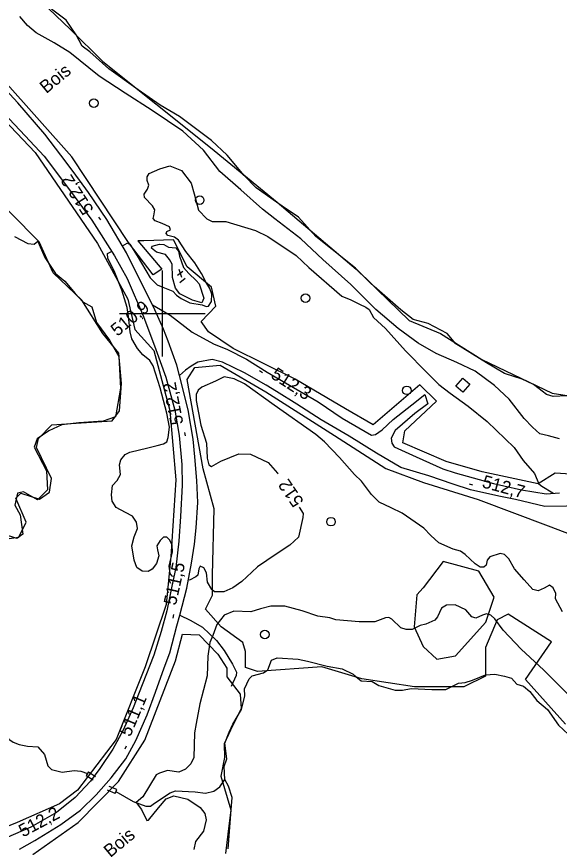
# Model space of a CAD drawing. Extents: x 347059 to 352153, y 6073752 to 6078601.
# Drawn here: x 349449.1 to 349638.7, y 6076313.5 to 6076603.8 of the extents above; entities that cross this region are included whole.
import ezdxf

# ---------------------------------------------------------------- set-up
doc = ezdxf.new("R2010")
doc.units = 0
for name, color, linetype in [('Level 1', 7, 'Continuous'), ('Level 19', 7, 'Continuous'), ('Level 2', 7, 'Continuous'), ('Level 21', 7, 'Continuous'), ('Level 22', 7, 'Continuous'), ('Level 26', 7, 'Continuous'), ('Level 3', 7, 'Continuous'), ('Level 31', 7, 'Continuous'), ('Level 36', 7, 'Continuous'), ('Level 4', 7, 'Continuous'), ('Level 44', 7, 'Continuous'), ('Level 61', 7, 'Continuous')]:
    doc.layers.add(name, color=color, linetype=linetype)

msp = doc.modelspace()

# ---------------------------------------------------------------- linework, layer by layer
at = {"layer": 'Level 1'}
for points in [[(349638.73, 6076456.19), (349634.89, 6076457.28), (349631.88, 6076458.01), (349629.27, 6076460.35), (349626.42, 6076463.32), (349621.1, 6076470.1), (349616.04, 6076474.83), (349609.25, 6076479.94), (349602.92, 6076482.95), (349595.61, 6076486.05), (349589.38, 6076489.66), (349582.34, 6076494.79), (349574.54, 6076501.39), (349565.79, 6076510.12), (349556.09, 6076518.91), (349548.38, 6076526.11), (349539.3, 6076533.07), (349534.94, 6076536.51), (349527.44, 6076543.28), (349520.11, 6076549.67), (349514.34, 6076557.06), (349507.12, 6076563.77), (349496.46, 6076571), (349487.04, 6076577.01), (349477.9, 6076582.95), (349467.71, 6076591.24), (349462.19, 6076594.63), (349455.94, 6076598.09), (349452.85, 6076600.63), (349450.19, 6076603.84)], [(349590.01, 6076391.03), (349587.22, 6076389.61), (349585.2, 6076389.59), (349583.29, 6076390.26), (349580.21, 6076393.25), (349579.11, 6076393.85), (349578, 6076393.74), (349574.26, 6076392.37), (349568.75, 6076392.26), (349560.64, 6076393.06), (349558.51, 6076393.7), (349554.32, 6076394.26), (349548.87, 6076396.19), (349542.8, 6076397.73), (349537.88, 6076397.82), (349534.3, 6076396.88), (349530.87, 6076395.75)], [(349647.95, 6076361.23), (349644.63, 6076363.96), (349633.3, 6076375.44), (349625.37, 6076382.82), (349619.04, 6076389.36), (349616.12, 6076393.33), (349614.72, 6076394.65), (349613.17, 6076395.16), (349611.85, 6076394.67), (349609.54, 6076393.57), (349608.11, 6076394.11), (349606.03, 6076396.52), (349602.26, 6076398.27), (349599.21, 6076398.14), (349597.56, 6076397.14), (349596.12, 6076394.07), (349595.12, 6076392.94), (349591.99, 6076391.54), (349590.01, 6076391.03)], [(349530.87, 6076395.75), (349524.98, 6076396.05), (349521.57, 6076394.64), (349519.01, 6076391.39), (349517.59, 6076387.5), (349516.54, 6076385.05), (349515.85, 6076380.27)], [(349515.85, 6076380.27), (349515.63, 6076373.4), (349513.08, 6076363.62), (349511.87, 6076356.75), (349511.21, 6076353.57), (349510.98, 6076344.89), (349509.96, 6076342.69), (349508.14, 6076340.8), (349505.79, 6076339.83), (349501.78, 6076340.33), (349499.02, 6076339.39), (349497.87, 6076338.88), (349493.18, 6076331.23), (349490.85, 6076329.15), (349492.68, 6076326.8), (349494.58, 6076322.89), (349495.16, 6076323), (349498.64, 6076327.31), (349501.39, 6076330.5), (349503.99, 6076331.54), (349508.94, 6076330.38), (349513.26, 6076327.43), (349514.8, 6076325.4), (349515.29, 6076323.18), (349514.39, 6076319.2), (349511.55, 6076315.57), (349511, 6076312.79)]]:
    msp.add_lwpolyline(points, dxfattribs=at)
at = {"layer": 'Level 19'}
for points in [[(349496.57, 6076503.04), (349502.77, 6076499.45), (349510.42, 6076493.5), (349517.82, 6076489.45), (349522.72, 6076487.44), (349529.37, 6076484.04), (349536.57, 6076479.52), (349544.43, 6076475.02), (349554.42, 6076469.21), (349562.83, 6076463.51), (349573, 6076457.49), (349574.46, 6076457.72), (349576.78, 6076459.35), (349580.68, 6076463.04), (349587.13, 6076468.1), (349591.65, 6076471.77), (349592.7, 6076468.52), (349588.25, 6076465.12), (349581.35, 6076459.17), (349579.91, 6076456.48), (349580.12, 6076454.7), (349580.99, 6076453.47), (349588.69, 6076449.97), (349598, 6076445.71), (349602.29, 6076444.32), (349608.6, 6076442.59), (349615.71, 6076440.7), (349619.32, 6076439.88), (349625.5, 6076438.48), (349634.09, 6076437.07), (349638.75, 6076437.42)], [(349655.07, 6076435.65), (349649.08, 6076433.83), (349641.19, 6076432.68), (349633.64, 6076432.56), (349623.35, 6076435.03), (349617.48, 6076436.23), (349607.69, 6076438.45), (349601.61, 6076440.37), (349593.08, 6076443.33), (349583.36, 6076446.28), (349574.77, 6076451.21), (349565.21, 6076457.22), (349555.45, 6076462.84), (349546.94, 6076468.3), (349539.91, 6076472.8), (349536.26, 6076475.02), (349528.75, 6076479.29), (349520.98, 6076483.04), (349517.46, 6076483.94), (349512.42, 6076483.06), (349510.03, 6076481.6), (349508.06, 6076480.19), (349505.96, 6076478.4)]]:
    msp.add_lwpolyline(points, dxfattribs=at)
at = {"layer": 'Level 2'}
for points in [[(349494.7, 6076546.45), (349494.67, 6076547.77), (349495.44, 6076548.96), (349499.09, 6076550.63), (349502.6, 6076551.65), (349506.72, 6076549.98), (349510.1, 6076545.57), (349511.06, 6076541.84), (349512.64, 6076536.08), (349515.49, 6076533.11), (349517.45, 6076532.18), (349522.12, 6076532.15), (349532.49, 6076529.07), (349536.89, 6076526.95), (349546.77, 6076520.29), (349551.19, 6076516.07), (349562.64, 6076506.05), (349565.81, 6076504.79), (349568.88, 6076503.32), (349571.04, 6076502.3), (349572.19, 6076501.38), (349573.76, 6076498.69), (349577.91, 6076494.78), (349584.98, 6076487.03), (349592.22, 6076479.55), (349596.55, 6076475.26), (349600.5, 6076472.25), (349606.84, 6076467.63), (349613.4, 6076462.25), (349622.88, 6076453.17), (349626.03, 6076448.72), (349629.97, 6076444.11), (349631.52, 6076440.51), (349632.51, 6076439.76)], [(349486.09, 6076523.71), (349487.76, 6076524.61), (349488.62, 6076524.27), (349491.15, 6076520.16), (349495.74, 6076512.5), (349498.2, 6076510.09), (349499.63, 6076509.52), (349503.71, 6076507.78), (349505, 6076506.42), (349506.53, 6076505.26), (349509.59, 6076503.75), (349513.91, 6076503.01), (349515.35, 6076502.45), (349516.18, 6076502.6), (349517.14, 6076504.21), (349517.3, 6076506.76), (349516.58, 6076508.73), (349515.29, 6076510.9), (349513.64, 6076513.98), (349511.37, 6076517.77), (349508.16, 6076521.72), (349505.62, 6076525.69), (349504.3, 6076526.75), (349501.9, 6076527.32), (349501.36, 6076527.96), (349501.58, 6076528.67), (349502.82, 6076529.3), (349502.54, 6076530.28), (349499.97, 6076531.53), (349497.45, 6076532.4), (349496.78, 6076533.2), (349497.02, 6076534.2), (349497.35, 6076536.23), (349496.58, 6076537.62), (349493.72, 6076540.51), (349493.68, 6076541.69), (349494.8, 6076543.43), (349495.23, 6076544.86), (349494.7, 6076546.45)], [(349487.68, 6076502.18), (349485.84, 6076508.21), (349483.18, 6076514.9), (349480.97, 6076519.27), (349480.9, 6076520.94), (349482.3, 6076521.69)], [(349499.19, 6076420.74), (349498.06, 6076418.89), (349498.29, 6076417.48), (349498.83, 6076415.39), (349497.99, 6076412.71), (349496.47, 6076410.67), (349495.01, 6076409.87), (349492.9, 6076410.01), (349491.13, 6076411.35), (349490.12, 6076413.85), (349489.35, 6076418.81), (349490.16, 6076422), (349491.32, 6076424.95), (349491.01, 6076427.09), (349489.53, 6076429.2), (349487.1, 6076430.53), (349483.9, 6076432.31), (349482.5, 6076434.49), (349482.19, 6076436.63), (349482.65, 6076439.93), (349484.21, 6076441.74), (349485.43, 6076443.81), (349485.09, 6076447.12), (349485.48, 6076448.9), (349486.98, 6076450.79), (349488.67, 6076451.64), (349494.88, 6076453.13), (349498.24, 6076453.89), (349500.42, 6076454.47), (349501.52, 6076455.23), (349502.02, 6076456.71), (349502.51, 6076460.3), (349501.59, 6076465.27), (349499.27, 6076474.1), (349496.78, 6076481.79), (349495.68, 6076483.57), (349493.13, 6076485.65), (349491.36, 6076487.86), (349489.38, 6076491.24), (349488.79, 6076493.62), (349488.79, 6076493.62), (349488.21, 6076498.97), (349487.68, 6076502.18)], [(349573.09, 6076436.77), (349569.52, 6076441.41), (349567.12, 6076443.83), (349561.84, 6076449.74), (349556.66, 6076455.2), (349553.62, 6076457.75), (349539.04, 6076468), (349528.65, 6076475.44), (349525.09, 6076477.18), (349521.57, 6076477.9), (349518.58, 6076476.38), (349513.78, 6076474.31), (349512.51, 6076473.27), (349511.78, 6076471.75), (349511.8, 6076469.63), (349513.47, 6076461.03), (349515.44, 6076454.79), (349515.67, 6076449.53), (349516.25, 6076447.22), (349517.15, 6076446.62), (349518.77, 6076447.55), (349520.39, 6076448.48), (349526.69, 6076450.98), (349530.77, 6076450.87), (349537, 6076447.99), (349540.22, 6076444.25), (349540.41, 6076443.99)], [(349632.51, 6076439.76), (349636.39, 6076437.35), (349636.49, 6076437.25)], [(349639.77, 6076395.85), (349637.36, 6076400.38), (349637.39, 6076402.26), (349636.56, 6076404.24), (349635.26, 6076405.16), (349633.41, 6076404.04), (349631.22, 6076403.17), (349629.37, 6076403.64), (349626.33, 6076406.99), (349622.98, 6076410.88), (349620.97, 6076414.28), (349619.52, 6076415.88), (349618.03, 6076416.24), (349614.35, 6076415.08), (349613.5, 6076413.86), (349613.12, 6076412.08), (349612.25, 6076411.37), (349611.01, 6076411.42), (349609.3, 6076412.53), (349605.81, 6076415.78), (349604.18, 6076416.96), (349601.62, 6076417.65), (349596.52, 6076419.97), (349593.83, 6076422.42), (349591.38, 6076425.06), (349583.71, 6076430.33), (349579.95, 6076432.16), (349575.68, 6076434.11), (349573.09, 6076436.77)], [(349547.79, 6076432.35), (349549.19, 6076430.2), (349549.05, 6076428.75), (349547.53, 6076421.92), (349544.56, 6076419.09), (349539.81, 6076415.99), (349533.25, 6076411.55), (349531.25, 6076409.64), (349527.8, 6076406.41), (349524.67, 6076404.25), (349521.47, 6076402.82), (349518.17, 6076402.78)], [(349504.05, 6076408.18), (349503.44, 6076408.32), (349502.77, 6076409.18), (349502.36, 6076411.77), (349503.56, 6076416.74), (349503.49, 6076419.08), (349502.56, 6076420.85), (349501.56, 6076421.89), (349500.39, 6076421.86), (349499.19, 6076420.74)], [(349518.17, 6076402.78), (349517.31, 6076403.66), (349515.72, 6076406.22), (349515.37, 6076409.39), (349514.44, 6076411.15), (349513.17, 6076411.72), (349512.8, 6076410.88), (349512.37, 6076408.66), (349511.72, 6076408), (349509.52, 6076406.91), (349509.13, 6076407)]]:
    msp.add_lwpolyline(points, dxfattribs=at)
at = {"layer": 'Level 21'}
for points in [[(349450.13, 6076312.87), (349455.41, 6076315.91), (349464.54, 6076321.54), (349471.4, 6076326.48), (349476.85, 6076331.84), (349482.08, 6076337.83), (349487.24, 6076344.45), (349490.75, 6076350.89), (349494.65, 6076359.83), (349497.64, 6076367.72), (349500.68, 6076376.25), (349502.56, 6076381.49), (349505.11, 6076390.88), (349506.1, 6076394.67), (349508.58, 6076404.04), (349510.21, 6076412.82), (349511.23, 6076419.45), (349511.76, 6076425.21), (349512.37, 6076433.96), (349512.1, 6076441.69), (349511.3, 6076449.96), (349510.81, 6076456.15), (349509.05, 6076466.39), (349505.96, 6076478.4), (349505.04, 6076481.96), (349502.01, 6076490.4), (349500.35, 6076494.57), (349497.41, 6076501.35), (349496.57, 6076503.04), (349492.99, 6076510.2), (349487.54, 6076521.28), (349480.62, 6076532.87), (349474.2, 6076542.32), (349468.89, 6076549.7), (349464.54, 6076555.39), (349458.98, 6076562.63), (349449.5, 6076573.59), (349439.35, 6076584.46)], [(349440.78, 6076574.03), (349452.05, 6076562.08), (349458.74, 6076555.03), (349467.6, 6076543.18), (349475.36, 6076532.66), (349483.26, 6076520.17), (349487.77, 6076512.29), (349493.38, 6076498.95), (349497.73, 6076487.49), (349501.17, 6076477.74), (349504.33, 6076466.27), (349505.92, 6076457.39), (349506.8, 6076447.31), (349506.9, 6076440.05), (349506.35, 6076429.17), (349505.71, 6076420.55), (349504.74, 6076411.34), (349503.18, 6076404.19), (349501.57, 6076396.1), (349499.6, 6076388.98), (349496.99, 6076380.66), (349492.95, 6076370.25), (349489.8, 6076362.3), (349486.29, 6076354.51), (349482.71, 6076347.79), (349478.12, 6076341.12), (349474.96, 6076336.69), (349469.56, 6076331), (349463.08, 6076325.7), (349454.12, 6076320.59), (349445.25, 6076316.74)]]:
    msp.add_lwpolyline(points, dxfattribs=at)
at = {"layer": 'Level 22'}
msp.add_lwpolyline([(349506.1, 6076394.67), (349509.75, 6076392.89), (349514, 6076390.49), (349518.91, 6076385.85), (349521.62, 6076382.31), (349524.46, 6076377.53), (349525.85, 6076374.77), (349525.83, 6076373.62), (349524.06, 6076369.68)], dxfattribs=at)
at = {"layer": 'Level 26'}
for p, q in [((349474.23, 6076339.89), (349473.45, 6076338.65)), ((349473.45, 6076338.65), (349475.88, 6076337.12)), ((349474.23, 6076339.89), (349476.66, 6076338.33)), ((349483.49, 6076332.33), (349480.84, 6076333.45)), ((349484.05, 6076333.69), (349481.39, 6076334.79)), ((349483.49, 6076332.33), (349484.05, 6076333.69))]:
    msp.add_line(p, q, dxfattribs=at)
at = {"layer": 'Level 3'}
for p, q in [((349478.49, 6076532.71), (349477.84, 6076533.72)), ((349505.81, 6076515.5), (349506.64, 6076512.75)), ((349505.35, 6076513.37), (349507.16, 6076514.86)), ((349506.07, 6076510.85), (349507.92, 6076512.38)), ((349533.95, 6076480.09), (349534.96, 6076479.44)), ((349508.13, 6076457.32), (349507.91, 6076458.5)), ((349607.22, 6076440.55), (349608.38, 6076440.23)), ((349503.76, 6076393.65), (349504.02, 6076394.82)), ((349487.05, 6076347.93), (349487.52, 6076349.03))]:
    msp.add_line(p, q, dxfattribs=at)
at = {"layer": 'Level 31'}
msp.add_lwpolyline([(349607.37, 6076475.31), (349604.9, 6076472.51), (349602.46, 6076474.66), (349604.93, 6076477.46), (349607.37, 6076475.31)], dxfattribs=at)
at = {"layer": 'Level 36'}
for centre in [(349476.07, 6076573.52), (349513.04, 6076539.65), (349550.04, 6076505.35), (349585.44, 6076473.18), (349558.91, 6076427.3), (349535.82, 6076387.85)]:
    msp.add_circle(centre, 1.5, dxfattribs=at)
at = {"layer": 'Level 4'}
for points in [[(349641.28, 6076471.26), (349636.53, 6076471), (349634.21, 6076471.71), (349629.61, 6076475.26), (349625.67, 6076477.1), (349619.49, 6076479.12), (349613.26, 6076482.82), (349602.48, 6076489.44), (349599.45, 6076493.09), (349592.86, 6076496.49), (349587.57, 6076497.97), (349583.28, 6076501.33), (349574, 6076509.43), (349567.45, 6076515.87), (349559.34, 6076522.38), (349553.6, 6076526.94), (349547.56, 6076533.67), (349541.83, 6076537.49), (349532.73, 6076543.92), (349528.53, 6076548.26), (349522.68, 6076555.3), (349517.16, 6076560.5), (349506.02, 6076568.85), (349499.24, 6076572.85), (349491.51, 6076578.17), (349481.34, 6076585.53), (349474.65, 6076591.41), (349471.95, 6076593.39), (349469.85, 6076597.37), (349466.38, 6076602.46), (349461.31, 6076606.38)], [(349448.34, 6076526.9), (349453.03, 6076524.5), (349455.18, 6076524.26), (349456.46, 6076525.25), (349456.97, 6076524.09), (349458.9, 6076519.61), (349462.64, 6076514.01), (349465.96, 6076511.37), (349469.54, 6076507.06), (349472.26, 6076504.14), (349475.34, 6076502.34), (349477.04, 6076496.85), (349481.56, 6076490.69), (349484.8, 6076484.98), (349485.42, 6076473.93), (349483.64, 6076463.97), (349479.39, 6076462.4), (349470.82, 6076461.89), (349464.85, 6076461.13), (349460.39, 6076459.08), (349456.28, 6076456.27), (349455.27, 6076453.33), (349459.59, 6076445.06), (349459.88, 6076438.39), (349456.44, 6076434.93), (349451.45, 6076437.69), (349449.36, 6076437.31), (349448.49, 6076433.13), (349450.3, 6076429.68), (349451.24, 6076422.96), (349449.21, 6076421.42), (349444.51, 6076422.92)], [(349500.55, 6076524.09), (349502.16, 6076523.25), (349504.67, 6076522.93), (349505.59, 6076521.82), (349505.97, 6076520.1), (349507.36, 6076516.08), (349509.26, 6076513.97), (349511.78, 6076511.57), (349512.86, 6076510.36), (349514.53, 6076505.36), (349513.81, 6076503.79), (349510.49, 6076504.71), (349506.15, 6076506.96), (349504.6, 6076508.83), (349503.55, 6076512.62), (349503.49, 6076517.22), (349502.5, 6076518.95), (349501.05, 6076520.6), (349497.93, 6076521.47), (349496.21, 6076522.82), (349496.45, 6076523.61), (349498.96, 6076524.2), (349500.55, 6076524.09)], [(349522.22, 6076311.43), (349523.05, 6076318.14), (349524.04, 6076326.64), (349524.44, 6076330.95), (349523.15, 6076334.85), (349521.85, 6076337.23), (349521.57, 6076341.74), (349522.52, 6076344.41), (349521.83, 6076349.93), (349523.3, 6076353.79), (349524.59, 6076356.58), (349527.65, 6076361.68), (349528.83, 6076366.5), (349528.64, 6076368.91), (349530.36, 6076372.36), (349531.36, 6076373.42), (349535.36, 6076374.49), (349536.9, 6076375.54), (349538.11, 6076378.88), (349540.08, 6076379.68), (349547.39, 6076379.29), (349550.66, 6076378.62), (349557.6, 6076376.78)], [(349557.6, 6076376.78), (349562.86, 6076375.88), (349566.63, 6076374.05), (349567.66, 6076373.09), (349569.46, 6076371.74), (349573.33, 6076371.42), (349575.67, 6076370.05), (349581.32, 6076368.42), (349583.83, 6076368.47), (349586.87, 6076368.97), (349594.12, 6076368.67), (349598.97, 6076368.71), (349603.45, 6076370.92), (349605.8, 6076371.08), (349608.39, 6076371.95), (349612.87, 6076373.79), (349616.19, 6076374.06), (349619.49, 6076373.34), (349621.93, 6076372.58), (349623.79, 6076370.52), (349626.11, 6076369.89), (349628.4, 6076367.95), (349630.82, 6076364.85), (349634.52, 6076361.67), (349638.4, 6076356.18), (349641.81, 6076352.98)], [(349427.75, 6076374.63), (349430.1, 6076374.05), (349435.05, 6076371.79), (349439, 6076368.84), (349442.67, 6076364.15), (349444.77, 6076359.82), (349444.34, 6076355.63), (349445.19, 6076352.81), (349446.44, 6076351.3), (349447.95, 6076350.3), (349449.96, 6076349.41), (349452.86, 6076348.9), (349456.57, 6076348.6), (349458.87, 6076346), (349460.02, 6076342), (349461.34, 6076340.77), (349464.98, 6076339.74), (349469.22, 6076340.33), (349471.5, 6076340.2), (349473.81, 6076339.28)], [(349483.81, 6076333.02), (349489.77, 6076329.56), (349494.25, 6076327.87), (349495.82, 6076327.97), (349497.23, 6076328.99), (349502.7, 6076332.63), (349504.64, 6076333.27), (349511.51, 6076332.88), (349515.12, 6076332.42), (349517.93, 6076333.1), (349520.13, 6076334.71), (349521.85, 6076337.23)]]:
    msp.add_lwpolyline(points, dxfattribs=at)
at = {"layer": 'Level 44'}
for points in [[(349452.64, 6076613.92), (349467.87, 6076599.2), (349479.16, 6076588.13), (349516.79, 6076558.02), (349540.14, 6076538.94), (349567.7, 6076515.52), (349586.23, 6076497.54), (349597.15, 6076493.07), (349611.59, 6076484.01), (349636.11, 6076472.21), (349654.07, 6076469.39)], [(349646.3, 6076443.71), (349637.18, 6076444.23), (349631.27, 6076440.52), (349611.67, 6076444.75), (349599.11, 6076448.37), (349584.03, 6076454.88), (349584.67, 6076459.08), (349595.75, 6076469.39), (349589.9, 6076475.06), (349573.62, 6076461.15), (349563.93, 6076466.67), (349546.4, 6076477.15), (349524.79, 6076487.8), (349516.08, 6076493.6), (349513.55, 6076497.19), (349518.63, 6076502.61), (349517.2, 6076509.21), (349508.69, 6076516.39), (349503.91, 6076525.76), (349493.55, 6076525.41), (349491.43, 6076525.45), (349499.85, 6076515.49), (349496.8, 6076513.56), (349488.18, 6076524.85), (349468.42, 6076554.78), (349444.82, 6076581.21)], [(349436.04, 6076576.79), (349455.61, 6076556.29), (349477.41, 6076524.44), (349487.99, 6076505.02), (349490.45, 6076494.47), (349496.98, 6076487.15), (349502.58, 6076466.16), (349504.68, 6076441.96), (349503.02, 6076415.1), (349501.31, 6076398.38), (349494.05, 6076376.61), (349483.84, 6076351.18), (349470.32, 6076333.5), (349464.06, 6076328.75), (349449.27, 6076322.17), (349428.59, 6076313.84)], [(349446.52, 6076421.43), (349449.84, 6076421.94), (349452.45, 6076427.1), (349448.8, 6076435.47), (349450.61, 6076437.27), (349457.13, 6076435.19), (349460.63, 6076437.65), (349461.23, 6076442.35), (349456.09, 6076453.23), (349456.79, 6076456.36), (349461.41, 6076461.09), (349469.9, 6076461.69), (349482.43, 6076462.5), (349485.05, 6076466.02), (349485.68, 6076475.55), (349484.78, 6076486.2), (349479.27, 6076493.02), (349471.83, 6076504.69), (349461.81, 6076514.22), (349457, 6076525.07), (349436.84, 6076545.38)], [(349528.08, 6076385.07), (349520.55, 6076390.53), (349515.06, 6076396.78), (349517.47, 6076401.64), (349517.56, 6076408.75), (349518.05, 6076431.79), (349514.26, 6076445.73), (349508.64, 6076477.03), (349511.4, 6076481.12), (349520.24, 6076482.01), (349536.13, 6076472.64), (349560.11, 6076457.45), (349578.05, 6076445.91), (349591.25, 6076440.95), (349610.37, 6076435.04), (349634.72, 6076425.87), (349648.87, 6076420.54)], [(349588.9, 6076401.75), (349587.95, 6076390.62), (349591.16, 6076383.68), (349595.84, 6076379.31), (349602.43, 6076380.42), (349613.03, 6076392.23), (349615.88, 6076400.9), (349610.58, 6076409.99), (349598.04, 6076413.37), (349591.13, 6076404.18), (349588.9, 6076401.75)], [(349640.78, 6076356.51), (349626.89, 6076372.15), (349635.89, 6076385.35), (349620.81, 6076395.03), (349616.93, 6076393.01), (349612.93, 6076383.38), (349612.9, 6076373.29), (349605.26, 6076369.65), (349588.02, 6076369.6), (349569.65, 6076372.38), (349555.67, 6076376.55), (349533.21, 6076375.02), (349529.07, 6076376.39), (349529.09, 6076381.96), (349528.08, 6076385.07)], [(349454.74, 6076311), (349470.6, 6076322.22), (349484.63, 6076336.57), (349493.83, 6076350.97), (349504.59, 6076378.67), (349507.01, 6076388.03), (349512.89, 6076387.81), (349519.4, 6076381.06), (349522.56, 6076376.17), (349522.52, 6076373.14), (349527.13, 6076367.04), (349527.49, 6076362.08), (349523.75, 6076354.46), (349521.58, 6076349.66), (349521.72, 6076344.96), (349520.46, 6076338.35), (349523.89, 6076326.62), (349522.88, 6076313)]]:
    msp.add_lwpolyline(points, dxfattribs=at)
at = {"layer": 'Level 61'}
for p, q in [((349500, 6076485), (349500, 6076515)), ((349485, 6076500), (349515, 6076500))]:
    msp.add_line(p, q, dxfattribs=at)

# ---------------------------------------------------------------- texts
at = {"layer": 'Level 2'}
msp.add_text('512', height=4.5, rotation=124.4394, dxfattribs=at).set_placement((349549.58, 6076434.4))
at = {"layer": 'Level 3'}
for s, rotation, p in [('512,2', 122.8993, (349476.2, 6076536.36)), ('  510,9', 39.57, (349481.71, 6076489.71)), ('512,3', 327.2615, (349537.56, 6076477.72)), ('512,2', 100.7599, (349507.38, 6076461.58)), ('512,7', 344.6813, (349611.38, 6076439.36)), ('511,5', 77.5205, (349504.74, 6076397.86)), ('511,1', 66.948, (349488.78, 6076351.89)), ('512,2', 27.9893, (349451.33, 6076316.94))]:
    msp.add_text(s, height=4.5, rotation=rotation, dxfattribs=at).set_placement(p)
at = {"layer": 'Level 44'}
for p in [(349459.48, 6076576.68), (349481.84, 6076309.78)]:
    msp.add_text('Bois', height=4.5, rotation=39.568, dxfattribs=at).set_placement(p)

doc.saveas('drawing.dxf')
